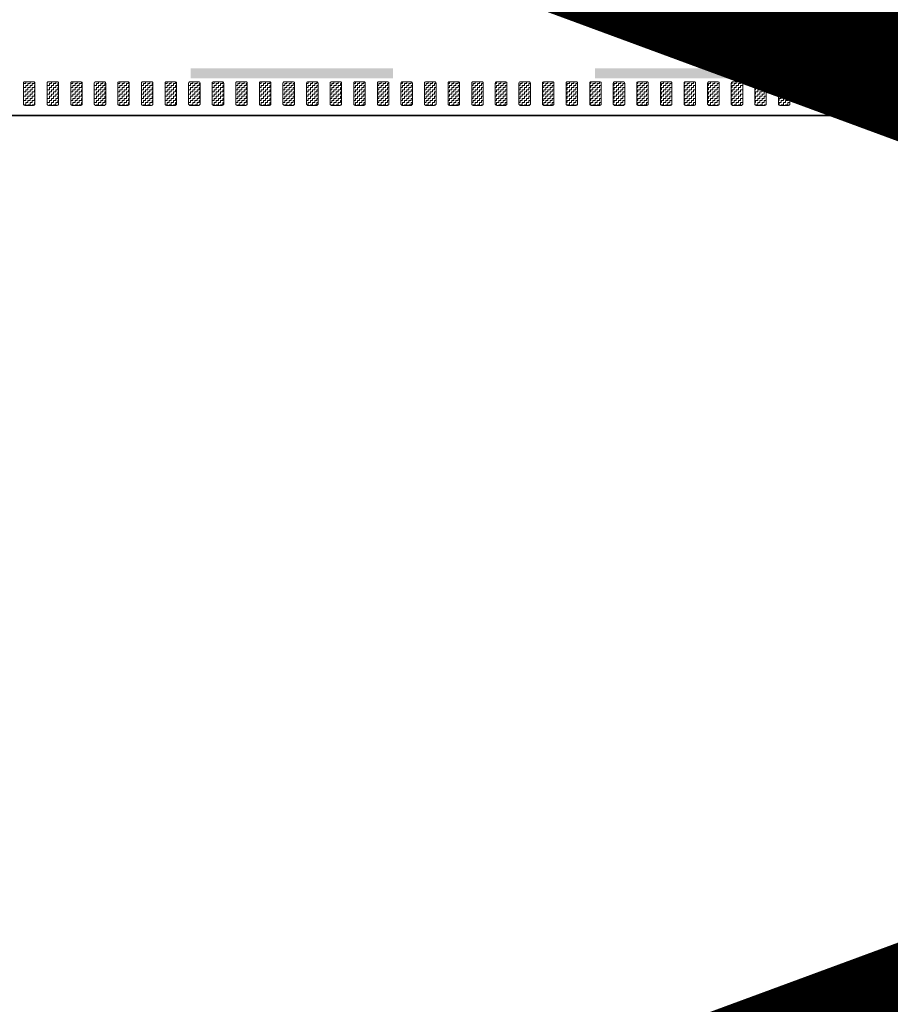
# Model space of a CAD drawing. Header units: metres. Extents: x -699 to 2316, y -1199 to 781.
# Tile 404 of 593: x 769 to 782, y -211 to -197. Entities that reach past the tile are written whole.
import ezdxf

# ---------------------------------------------------------------- set-up
doc = ezdxf.new("R2010")
doc.units = ezdxf.units.M
doc.linetypes.add('VW-3-3_STREEP', pattern=[6, 3, -3])
for name, color, linetype, lineweight in [('N-WA-VW-MARKERING_DYNAMISCH-G', 7, 'Continuous', 35), ('N-WE-VH-KANTVERHARDING-G', 210, 'Continuous', 35), ('N-WE-VW-MARKERING_LANGS_STREEP_33-G', 7, 'VW-3-3_STREEP', 13)]:
    doc.layers.add(name, color=color, linetype=linetype, lineweight=lineweight)
doc.layers.add('X-XX-AL-TEKENBLAD_VIEWPORT-G', color=7, linetype='Continuous', lineweight=18, plot=False)
pattern_1 = [(180, (0, 63.882073), (-0.03175, -0.03175), [0.03175, -0.03175]), (270, (-0.03175, 63.882073), (0.03175, -0.03175), [0.03175, -0.03175])]

msp = doc.modelspace()

# ---------------------------------------------------------------- hatches: boundary and pattern name
at = {"layer": 'N-WA-VW-MARKERING_DYNAMISCH-G', "lineweight": 9}
h = msp.add_hatch(dxfattribs=at)
h.set_pattern_fill('ZIGZAG', color=8, scale=0.01, angle=180, style=0)
h.set_pattern_definition(pattern_1)
edge = h.paths.add_edge_path()
edge.add_line((769.3517, -197.6506), (769.4817, -197.6506))
edge.add_arc((769.4817, -197.6706), 0.02, 0, 90, ccw=False)
edge.add_line((769.5017, -197.6706), (769.5017, -197.9806))
edge.add_arc((769.4817, -197.9806), 0.02, 270, 360, ccw=False)
edge.add_line((769.4817, -198.0006), (769.3517, -198.0006))
edge.add_arc((769.3517, -197.9806), 0.02, 180, 270, ccw=False)
edge.add_line((769.3317, -197.9806), (769.3317, -197.6706))
edge.add_arc((769.3517, -197.6706), 0.02, 90, 180, ccw=False)
h = msp.add_hatch(dxfattribs=at)
h.set_pattern_fill('ZIGZAG', color=8, scale=0.01, angle=180, style=0)
h.set_pattern_definition(pattern_1)
edge = h.paths.add_edge_path()
edge.add_line((769.7017, -197.6506), (769.8317, -197.6506))
edge.add_arc((769.8317, -197.6706), 0.02, 0, 90, ccw=False)
edge.add_line((769.8517, -197.6706), (769.8517, -197.9806))
edge.add_arc((769.8317, -197.9806), 0.02, 270, 360, ccw=False)
edge.add_line((769.8317, -198.0006), (769.7017, -198.0006))
edge.add_arc((769.7017, -197.9806), 0.02, 180, 270, ccw=False)
edge.add_line((769.6817, -197.9806), (769.6817, -197.6706))
edge.add_arc((769.7017, -197.6706), 0.02, 90, 180, ccw=False)
h = msp.add_hatch(dxfattribs=at)
h.set_pattern_fill('ZIGZAG', color=8, scale=0.01, angle=180, style=0)
h.set_pattern_definition(pattern_1)
edge = h.paths.add_edge_path()
edge.add_line((770.0517, -197.6506), (770.1817, -197.6506))
edge.add_arc((770.1817, -197.6706), 0.02, 0, 90, ccw=False)
edge.add_line((770.2017, -197.6706), (770.2017, -197.9806))
edge.add_arc((770.1817, -197.9806), 0.02, 270, 360, ccw=False)
edge.add_line((770.1817, -198.0006), (770.0517, -198.0006))
edge.add_arc((770.0517, -197.9806), 0.02, 180, 270, ccw=False)
edge.add_line((770.0317, -197.9806), (770.0317, -197.6706))
edge.add_arc((770.0517, -197.6706), 0.02, 90, 180, ccw=False)
h = msp.add_hatch(dxfattribs=at)
h.set_pattern_fill('ZIGZAG', color=8, scale=0.01, angle=180, style=0)
h.set_pattern_definition(pattern_1)
edge = h.paths.add_edge_path()
edge.add_line((770.4017, -197.6506), (770.5317, -197.6506))
edge.add_arc((770.5317, -197.6706), 0.02, 0, 90, ccw=False)
edge.add_line((770.5517, -197.6706), (770.5517, -197.9806))
edge.add_arc((770.5317, -197.9806), 0.02, 270, 360, ccw=False)
edge.add_line((770.5317, -198.0006), (770.4017, -198.0006))
edge.add_arc((770.4017, -197.9806), 0.02, 180, 270, ccw=False)
edge.add_line((770.3817, -197.9806), (770.3817, -197.6706))
edge.add_arc((770.4017, -197.6706), 0.02, 90, 180, ccw=False)
h = msp.add_hatch(dxfattribs=at)
h.set_pattern_fill('ZIGZAG', color=8, scale=0.01, angle=180, style=0)
h.set_pattern_definition(pattern_1)
edge = h.paths.add_edge_path()
edge.add_line((770.7517, -197.6506), (770.8817, -197.6506))
edge.add_arc((770.8817, -197.6706), 0.02, 0, 90, ccw=False)
edge.add_line((770.9017, -197.6706), (770.9017, -197.9806))
edge.add_arc((770.8817, -197.9806), 0.02, 270, 360, ccw=False)
edge.add_line((770.8817, -198.0006), (770.7517, -198.0006))
edge.add_arc((770.7517, -197.9806), 0.02, 180, 270, ccw=False)
edge.add_line((770.7317, -197.9806), (770.7317, -197.6706))
edge.add_arc((770.7517, -197.6706), 0.02, 90, 180, ccw=False)
h = msp.add_hatch(dxfattribs=at)
h.set_pattern_fill('ZIGZAG', color=8, scale=0.01, angle=180, style=0)
h.set_pattern_definition(pattern_1)
edge = h.paths.add_edge_path()
edge.add_line((771.1017, -197.6506), (771.2317, -197.6506))
edge.add_arc((771.2317, -197.6706), 0.02, 0, 90, ccw=False)
edge.add_line((771.2517, -197.6706), (771.2517, -197.9806))
edge.add_arc((771.2317, -197.9806), 0.02, 270, 360, ccw=False)
edge.add_line((771.2317, -198.0006), (771.1017, -198.0006))
edge.add_arc((771.1017, -197.9806), 0.02, 180, 270, ccw=False)
edge.add_line((771.0817, -197.9806), (771.0817, -197.6706))
edge.add_arc((771.1017, -197.6706), 0.02, 90, 180, ccw=False)
h = msp.add_hatch(dxfattribs=at)
h.set_pattern_fill('ZIGZAG', color=8, scale=0.01, angle=180, style=0)
h.set_pattern_definition(pattern_1)
edge = h.paths.add_edge_path()
edge.add_line((771.4517, -197.6506), (771.5817, -197.6506))
edge.add_arc((771.5817, -197.6706), 0.02, 0, 90, ccw=False)
edge.add_line((771.6017, -197.6706), (771.6017, -197.9806))
edge.add_arc((771.5817, -197.9806), 0.02, 270, 360, ccw=False)
edge.add_line((771.5817, -198.0006), (771.4517, -198.0006))
edge.add_arc((771.4517, -197.9806), 0.02, 180, 270, ccw=False)
edge.add_line((771.4317, -197.9806), (771.4317, -197.6706))
edge.add_arc((771.4517, -197.6706), 0.02, 90, 180, ccw=False)
h = msp.add_hatch(dxfattribs=at)
h.set_pattern_fill('ZIGZAG', color=8, scale=0.01, angle=180, style=0)
h.set_pattern_definition(pattern_1)
edge = h.paths.add_edge_path()
edge.add_line((771.8017, -197.6506), (771.9317, -197.6506))
edge.add_arc((771.9317, -197.6706), 0.02, 0, 90, ccw=False)
edge.add_line((771.9517, -197.6706), (771.9517, -197.9806))
edge.add_arc((771.9317, -197.9806), 0.02, 270, 360, ccw=False)
edge.add_line((771.9317, -198.0006), (771.8017, -198.0006))
edge.add_arc((771.8017, -197.9806), 0.02, 180, 270, ccw=False)
edge.add_line((771.7817, -197.9806), (771.7817, -197.6706))
edge.add_arc((771.8017, -197.6706), 0.02, 90, 180, ccw=False)
h = msp.add_hatch(dxfattribs=at)
h.set_pattern_fill('ZIGZAG', color=8, scale=0.01, angle=180, style=0)
h.set_pattern_definition(pattern_1)
edge = h.paths.add_edge_path()
edge.add_line((772.1517, -197.6506), (772.2817, -197.6506))
edge.add_arc((772.2817, -197.6706), 0.02, 0, 90, ccw=False)
edge.add_line((772.3017, -197.6706), (772.3017, -197.9806))
edge.add_arc((772.2817, -197.9806), 0.02, 270, 360, ccw=False)
edge.add_line((772.2817, -198.0006), (772.1517, -198.0006))
edge.add_arc((772.1517, -197.9806), 0.02, 180, 270, ccw=False)
edge.add_line((772.1317, -197.9806), (772.1317, -197.6706))
edge.add_arc((772.1517, -197.6706), 0.02, 90, 180, ccw=False)
h = msp.add_hatch(dxfattribs=at)
h.set_pattern_fill('ZIGZAG', color=8, scale=0.01, angle=180, style=0)
h.set_pattern_definition(pattern_1)
edge = h.paths.add_edge_path()
edge.add_line((772.5017, -197.6506), (772.6317, -197.6506))
edge.add_arc((772.6317, -197.6706), 0.02, 0, 90, ccw=False)
edge.add_line((772.6517, -197.6706), (772.6517, -197.9806))
edge.add_arc((772.6317, -197.9806), 0.02, 270, 360, ccw=False)
edge.add_line((772.6317, -198.0006), (772.5017, -198.0006))
edge.add_arc((772.5017, -197.9806), 0.02, 180, 270, ccw=False)
edge.add_line((772.4817, -197.9806), (772.4817, -197.6706))
edge.add_arc((772.5017, -197.6706), 0.02, 90, 180, ccw=False)
h = msp.add_hatch(dxfattribs=at)
h.set_pattern_fill('ZIGZAG', color=8, scale=0.01, angle=180, style=0)
h.set_pattern_definition(pattern_1)
edge = h.paths.add_edge_path()
edge.add_line((772.8517, -197.6506), (772.9817, -197.6506))
edge.add_arc((772.9817, -197.6706), 0.02, 0, 90, ccw=False)
edge.add_line((773.0017, -197.6706), (773.0017, -197.9806))
edge.add_arc((772.9817, -197.9806), 0.02, 270, 360, ccw=False)
edge.add_line((772.9817, -198.0006), (772.8517, -198.0006))
edge.add_arc((772.8517, -197.9806), 0.02, 180, 270, ccw=False)
edge.add_line((772.8317, -197.9806), (772.8317, -197.6706))
edge.add_arc((772.8517, -197.6706), 0.02, 90, 180, ccw=False)
h = msp.add_hatch(dxfattribs=at)
h.set_pattern_fill('ZIGZAG', color=8, scale=0.01, angle=180, style=0)
h.set_pattern_definition(pattern_1)
edge = h.paths.add_edge_path()
edge.add_line((773.2017, -197.6506), (773.3317, -197.6506))
edge.add_arc((773.3317, -197.6706), 0.02, 0, 90, ccw=False)
edge.add_line((773.3517, -197.6706), (773.3517, -197.9806))
edge.add_arc((773.3317, -197.9806), 0.02, 270, 360, ccw=False)
edge.add_line((773.3317, -198.0006), (773.2017, -198.0006))
edge.add_arc((773.2017, -197.9806), 0.02, 180, 270, ccw=False)
edge.add_line((773.1817, -197.9806), (773.1817, -197.6706))
edge.add_arc((773.2017, -197.6706), 0.02, 90, 180, ccw=False)
h = msp.add_hatch(dxfattribs=at)
h.set_pattern_fill('ZIGZAG', color=8, scale=0.01, angle=180, style=0)
h.set_pattern_definition(pattern_1)
edge = h.paths.add_edge_path()
edge.add_line((773.5517, -197.6506), (773.6817, -197.6506))
edge.add_arc((773.6817, -197.6706), 0.02, 0, 90, ccw=False)
edge.add_line((773.7017, -197.6706), (773.7017, -197.9806))
edge.add_arc((773.6817, -197.9806), 0.02, 270, 360, ccw=False)
edge.add_line((773.6817, -198.0006), (773.5517, -198.0006))
edge.add_arc((773.5517, -197.9806), 0.02, 180, 270, ccw=False)
edge.add_line((773.5317, -197.9806), (773.5317, -197.6706))
edge.add_arc((773.5517, -197.6706), 0.02, 90, 180, ccw=False)
h = msp.add_hatch(dxfattribs=at)
h.set_pattern_fill('ZIGZAG', color=8, scale=0.01, angle=180, style=0)
h.set_pattern_definition(pattern_1)
edge = h.paths.add_edge_path()
edge.add_line((773.9017, -197.6506), (774.0317, -197.6506))
edge.add_arc((774.0317, -197.6706), 0.02, 0, 90, ccw=False)
edge.add_line((774.0517, -197.6706), (774.0517, -197.9806))
edge.add_arc((774.0317, -197.9806), 0.02, 270, 360, ccw=False)
edge.add_line((774.0317, -198.0006), (773.9017, -198.0006))
edge.add_arc((773.9017, -197.9806), 0.02, 180, 270, ccw=False)
edge.add_line((773.8817, -197.9806), (773.8817, -197.6706))
edge.add_arc((773.9017, -197.6706), 0.02, 90, 180, ccw=False)
h = msp.add_hatch(dxfattribs=at)
h.set_pattern_fill('ZIGZAG', color=8, scale=0.01, angle=180, style=0)
h.set_pattern_definition(pattern_1)
edge = h.paths.add_edge_path()
edge.add_line((774.2517, -197.6506), (774.3817, -197.6506))
edge.add_arc((774.3817, -197.6706), 0.02, 0, 90, ccw=False)
edge.add_line((774.4017, -197.6706), (774.4017, -197.9806))
edge.add_arc((774.3817, -197.9806), 0.02, 270, 360, ccw=False)
edge.add_line((774.3817, -198.0006), (774.2517, -198.0006))
edge.add_arc((774.2517, -197.9806), 0.02, 180, 270, ccw=False)
edge.add_line((774.2317, -197.9806), (774.2317, -197.6706))
edge.add_arc((774.2517, -197.6706), 0.02, 90, 180, ccw=False)
h = msp.add_hatch(dxfattribs=at)
h.set_pattern_fill('ZIGZAG', color=8, scale=0.01, angle=180, style=0)
h.set_pattern_definition(pattern_1)
edge = h.paths.add_edge_path()
edge.add_line((774.6017, -197.6506), (774.7317, -197.6506))
edge.add_arc((774.7317, -197.6706), 0.02, 0, 90, ccw=False)
edge.add_line((774.7517, -197.6706), (774.7517, -197.9806))
edge.add_arc((774.7317, -197.9806), 0.02, 270, 360, ccw=False)
edge.add_line((774.7317, -198.0006), (774.6017, -198.0006))
edge.add_arc((774.6017, -197.9806), 0.02, 180, 270, ccw=False)
edge.add_line((774.5817, -197.9806), (774.5817, -197.6706))
edge.add_arc((774.6017, -197.6706), 0.02, 90, 180, ccw=False)
h = msp.add_hatch(dxfattribs=at)
h.set_pattern_fill('ZIGZAG', color=8, scale=0.01, angle=180, style=0)
h.set_pattern_definition(pattern_1)
edge = h.paths.add_edge_path()
edge.add_line((774.9517, -197.6506), (775.0817, -197.6506))
edge.add_arc((775.0817, -197.6706), 0.02, 0, 90, ccw=False)
edge.add_line((775.1017, -197.6706), (775.1017, -197.9806))
edge.add_arc((775.0817, -197.9806), 0.02, 270, 360, ccw=False)
edge.add_line((775.0817, -198.0006), (774.9517, -198.0006))
edge.add_arc((774.9517, -197.9806), 0.02, 180, 270, ccw=False)
edge.add_line((774.9317, -197.9806), (774.9317, -197.6706))
edge.add_arc((774.9517, -197.6706), 0.02, 90, 180, ccw=False)
h = msp.add_hatch(dxfattribs=at)
h.set_pattern_fill('ZIGZAG', color=8, scale=0.01, angle=180, style=0)
h.set_pattern_definition(pattern_1)
edge = h.paths.add_edge_path()
edge.add_line((775.3017, -197.6506), (775.4317, -197.6506))
edge.add_arc((775.4317, -197.6706), 0.02, 0, 90, ccw=False)
edge.add_line((775.4517, -197.6706), (775.4517, -197.9806))
edge.add_arc((775.4317, -197.9806), 0.02, 270, 360, ccw=False)
edge.add_line((775.4317, -198.0006), (775.3017, -198.0006))
edge.add_arc((775.3017, -197.9806), 0.02, 180, 270, ccw=False)
edge.add_line((775.2817, -197.9806), (775.2817, -197.6706))
edge.add_arc((775.3017, -197.6706), 0.02, 90, 180, ccw=False)
h = msp.add_hatch(dxfattribs=at)
h.set_pattern_fill('ZIGZAG', color=8, scale=0.01, angle=180, style=0)
h.set_pattern_definition(pattern_1)
edge = h.paths.add_edge_path()
edge.add_line((775.6517, -197.6506), (775.7817, -197.6506))
edge.add_arc((775.7817, -197.6706), 0.02, 0, 90, ccw=False)
edge.add_line((775.8017, -197.6706), (775.8017, -197.9806))
edge.add_arc((775.7817, -197.9806), 0.02, 270, 360, ccw=False)
edge.add_line((775.7817, -198.0006), (775.6517, -198.0006))
edge.add_arc((775.6517, -197.9806), 0.02, 180, 270, ccw=False)
edge.add_line((775.6317, -197.9806), (775.6317, -197.6706))
edge.add_arc((775.6517, -197.6706), 0.02, 90, 180, ccw=False)
h = msp.add_hatch(dxfattribs=at)
h.set_pattern_fill('ZIGZAG', color=8, scale=0.01, angle=180, style=0)
h.set_pattern_definition(pattern_1)
edge = h.paths.add_edge_path()
edge.add_line((776.0017, -197.6506), (776.1317, -197.6506))
edge.add_arc((776.1317, -197.6706), 0.02, 0, 90, ccw=False)
edge.add_line((776.1517, -197.6706), (776.1517, -197.9806))
edge.add_arc((776.1317, -197.9806), 0.02, 270, 360, ccw=False)
edge.add_line((776.1317, -198.0006), (776.0017, -198.0006))
edge.add_arc((776.0017, -197.9806), 0.02, 180, 270, ccw=False)
edge.add_line((775.9817, -197.9806), (775.9817, -197.6706))
edge.add_arc((776.0017, -197.6706), 0.02, 90, 180, ccw=False)
h = msp.add_hatch(dxfattribs=at)
h.set_pattern_fill('ZIGZAG', color=8, scale=0.01, angle=180, style=0)
h.set_pattern_definition(pattern_1)
edge = h.paths.add_edge_path()
edge.add_line((776.3517, -197.6506), (776.4817, -197.6506))
edge.add_arc((776.4817, -197.6706), 0.02, 0, 90, ccw=False)
edge.add_line((776.5017, -197.6706), (776.5017, -197.9806))
edge.add_arc((776.4817, -197.9806), 0.02, 270, 360, ccw=False)
edge.add_line((776.4817, -198.0006), (776.3517, -198.0006))
edge.add_arc((776.3517, -197.9806), 0.02, 180, 270, ccw=False)
edge.add_line((776.3317, -197.9806), (776.3317, -197.6706))
edge.add_arc((776.3517, -197.6706), 0.02, 90, 180, ccw=False)
h = msp.add_hatch(dxfattribs=at)
h.set_pattern_fill('ZIGZAG', color=8, scale=0.01, angle=180, style=0)
h.set_pattern_definition(pattern_1)
edge = h.paths.add_edge_path()
edge.add_line((776.7017, -197.6506), (776.8317, -197.6506))
edge.add_arc((776.8317, -197.6706), 0.02, 0, 90, ccw=False)
edge.add_line((776.8517, -197.6706), (776.8517, -197.9806))
edge.add_arc((776.8317, -197.9806), 0.02, 270, 360, ccw=False)
edge.add_line((776.8317, -198.0006), (776.7017, -198.0006))
edge.add_arc((776.7017, -197.9806), 0.02, 180, 270, ccw=False)
edge.add_line((776.6817, -197.9806), (776.6817, -197.6706))
edge.add_arc((776.7017, -197.6706), 0.02, 90, 180, ccw=False)
h = msp.add_hatch(dxfattribs=at)
h.set_pattern_fill('ZIGZAG', color=8, scale=0.01, angle=180, style=0)
h.set_pattern_definition(pattern_1)
edge = h.paths.add_edge_path()
edge.add_line((777.0517, -197.6506), (777.1817, -197.6506))
edge.add_arc((777.1817, -197.6706), 0.02, 0, 90, ccw=False)
edge.add_line((777.2017, -197.6706), (777.2017, -197.9806))
edge.add_arc((777.1817, -197.9806), 0.02, 270, 360, ccw=False)
edge.add_line((777.1817, -198.0006), (777.0517, -198.0006))
edge.add_arc((777.0517, -197.9806), 0.02, 180, 270, ccw=False)
edge.add_line((777.0317, -197.9806), (777.0317, -197.6706))
edge.add_arc((777.0517, -197.6706), 0.02, 90, 180, ccw=False)
h = msp.add_hatch(dxfattribs=at)
h.set_pattern_fill('ZIGZAG', color=8, scale=0.01, angle=180, style=0)
h.set_pattern_definition(pattern_1)
edge = h.paths.add_edge_path()
edge.add_line((777.4017, -197.6506), (777.5317, -197.6506))
edge.add_arc((777.5317, -197.6706), 0.02, 0, 90, ccw=False)
edge.add_line((777.5517, -197.6706), (777.5517, -197.9806))
edge.add_arc((777.5317, -197.9806), 0.02, 270, 360, ccw=False)
edge.add_line((777.5317, -198.0006), (777.4017, -198.0006))
edge.add_arc((777.4017, -197.9806), 0.02, 180, 270, ccw=False)
edge.add_line((777.3817, -197.9806), (777.3817, -197.6706))
edge.add_arc((777.4017, -197.6706), 0.02, 90, 180, ccw=False)
h = msp.add_hatch(dxfattribs=at)
h.set_pattern_fill('ZIGZAG', color=8, scale=0.01, angle=180, style=0)
h.set_pattern_definition(pattern_1)
edge = h.paths.add_edge_path()
edge.add_line((777.7517, -197.6506), (777.8817, -197.6506))
edge.add_arc((777.8817, -197.6706), 0.02, 0, 90, ccw=False)
edge.add_line((777.9017, -197.6706), (777.9017, -197.9806))
edge.add_arc((777.8817, -197.9806), 0.02, 270, 360, ccw=False)
edge.add_line((777.8817, -198.0006), (777.7517, -198.0006))
edge.add_arc((777.7517, -197.9806), 0.02, 180, 270, ccw=False)
edge.add_line((777.7317, -197.9806), (777.7317, -197.6706))
edge.add_arc((777.7517, -197.6706), 0.02, 90, 180, ccw=False)
h = msp.add_hatch(dxfattribs=at)
h.set_pattern_fill('ZIGZAG', color=8, scale=0.01, angle=180, style=0)
h.set_pattern_definition(pattern_1)
edge = h.paths.add_edge_path()
edge.add_line((778.1017, -197.6506), (778.2317, -197.6506))
edge.add_arc((778.2317, -197.6706), 0.02, 0, 90, ccw=False)
edge.add_line((778.2517, -197.6706), (778.2517, -197.9806))
edge.add_arc((778.2317, -197.9806), 0.02, 270, 360, ccw=False)
edge.add_line((778.2317, -198.0006), (778.1017, -198.0006))
edge.add_arc((778.1017, -197.9806), 0.02, 180, 270, ccw=False)
edge.add_line((778.0817, -197.9806), (778.0817, -197.6706))
edge.add_arc((778.1017, -197.6706), 0.02, 90, 180, ccw=False)
h = msp.add_hatch(dxfattribs=at)
h.set_pattern_fill('ZIGZAG', color=8, scale=0.01, angle=180, style=0)
h.set_pattern_definition(pattern_1)
edge = h.paths.add_edge_path()
edge.add_line((778.4517, -197.6506), (778.5817, -197.6506))
edge.add_arc((778.5817, -197.6706), 0.02, 0, 90, ccw=False)
edge.add_line((778.6017, -197.6706), (778.6017, -197.9806))
edge.add_arc((778.5817, -197.9806), 0.02, 270, 360, ccw=False)
edge.add_line((778.5817, -198.0006), (778.4517, -198.0006))
edge.add_arc((778.4517, -197.9806), 0.02, 180, 270, ccw=False)
edge.add_line((778.4317, -197.9806), (778.4317, -197.6706))
edge.add_arc((778.4517, -197.6706), 0.02, 90, 180, ccw=False)
h = msp.add_hatch(dxfattribs=at)
h.set_pattern_fill('ZIGZAG', color=8, scale=0.01, angle=180, style=0)
h.set_pattern_definition(pattern_1)
edge = h.paths.add_edge_path()
edge.add_line((778.8017, -197.6506), (778.9317, -197.6506))
edge.add_arc((778.9317, -197.6706), 0.02, 0, 90, ccw=False)
edge.add_line((778.9517, -197.6706), (778.9517, -197.9806))
edge.add_arc((778.9317, -197.9806), 0.02, 270, 360, ccw=False)
edge.add_line((778.9317, -198.0006), (778.8017, -198.0006))
edge.add_arc((778.8017, -197.9806), 0.02, 180, 270, ccw=False)
edge.add_line((778.7817, -197.9806), (778.7817, -197.6706))
edge.add_arc((778.8017, -197.6706), 0.02, 90, 180, ccw=False)
h = msp.add_hatch(dxfattribs=at)
h.set_pattern_fill('ZIGZAG', color=8, scale=0.01, angle=180, style=0)
h.set_pattern_definition(pattern_1)
edge = h.paths.add_edge_path()
edge.add_line((779.1517, -197.6506), (779.2817, -197.6506))
edge.add_arc((779.2817, -197.6706), 0.02, 0, 90, ccw=False)
edge.add_line((779.3017, -197.6706), (779.3017, -197.9806))
edge.add_arc((779.2817, -197.9806), 0.02, 270, 360, ccw=False)
edge.add_line((779.2817, -198.0006), (779.1517, -198.0006))
edge.add_arc((779.1517, -197.9806), 0.02, 180, 270, ccw=False)
edge.add_line((779.1317, -197.9806), (779.1317, -197.6706))
edge.add_arc((779.1517, -197.6706), 0.02, 90, 180, ccw=False)
h = msp.add_hatch(dxfattribs=at)
h.set_pattern_fill('ZIGZAG', color=8, scale=0.01, angle=180, style=0)
h.set_pattern_definition(pattern_1)
edge = h.paths.add_edge_path()
edge.add_line((779.5017, -197.6506), (779.6317, -197.6506))
edge.add_arc((779.6317, -197.6706), 0.02, 0, 90, ccw=False)
edge.add_line((779.6517, -197.6706), (779.6517, -197.9806))
edge.add_arc((779.6317, -197.9806), 0.02, 270, 360, ccw=False)
edge.add_line((779.6317, -198.0006), (779.5017, -198.0006))
edge.add_arc((779.5017, -197.9806), 0.02, 180, 270, ccw=False)
edge.add_line((779.4817, -197.9806), (779.4817, -197.6706))
edge.add_arc((779.5017, -197.6706), 0.02, 90, 180, ccw=False)
h = msp.add_hatch(dxfattribs=at)
h.set_pattern_fill('ZIGZAG', color=8, scale=0.01, angle=180, style=0)
h.set_pattern_definition(pattern_1)
edge = h.paths.add_edge_path()
edge.add_line((779.8517, -197.6506), (779.9817, -197.6506))
edge.add_arc((779.9817, -197.6706), 0.02, 0, 90, ccw=False)
edge.add_line((780.0017, -197.6706), (780.0017, -197.9806))
edge.add_arc((779.9817, -197.9806), 0.02, 270, 360, ccw=False)
edge.add_line((779.9817, -198.0006), (779.8517, -198.0006))
edge.add_arc((779.8517, -197.9806), 0.02, 180, 270, ccw=False)
edge.add_line((779.8317, -197.9806), (779.8317, -197.6706))
edge.add_arc((779.8517, -197.6706), 0.02, 90, 180, ccw=False)
h = msp.add_hatch(dxfattribs=at)
h.set_pattern_fill('ZIGZAG', color=8, scale=0.01, angle=180, style=0)
h.set_pattern_definition(pattern_1)
edge = h.paths.add_edge_path()
edge.add_line((780.2017, -197.6506), (780.3317, -197.6506))
edge.add_arc((780.3317, -197.6706), 0.02, 0, 90, ccw=False)
edge.add_line((780.3517, -197.6706), (780.3517, -197.9806))
edge.add_arc((780.3317, -197.9806), 0.02, 270, 360, ccw=False)
edge.add_line((780.3317, -198.0006), (780.2017, -198.0006))
edge.add_arc((780.2017, -197.9806), 0.02, 180, 270, ccw=False)
edge.add_line((780.1817, -197.9806), (780.1817, -197.6706))
edge.add_arc((780.2017, -197.6706), 0.02, 90, 180, ccw=False)
h = msp.add_hatch(dxfattribs=at)
h.set_pattern_fill('ZIGZAG', color=8, scale=0.01, angle=180, style=0)
h.set_pattern_definition(pattern_1)
edge = h.paths.add_edge_path()
edge.add_line((780.5517, -197.6506), (780.6817, -197.6506))
edge.add_arc((780.6817, -197.6706), 0.02, 0, 90, ccw=False)
edge.add_line((780.7017, -197.6706), (780.7017, -197.9806))
edge.add_arc((780.6817, -197.9806), 0.02, 270, 360, ccw=False)
edge.add_line((780.6817, -198.0006), (780.5517, -198.0006))
edge.add_arc((780.5517, -197.9806), 0.02, 180, 270, ccw=False)
edge.add_line((780.5317, -197.9806), (780.5317, -197.6706))
edge.add_arc((780.5517, -197.6706), 0.02, 90, 180, ccw=False)
h = msp.add_hatch(dxfattribs=at)
h.set_pattern_fill('ZIGZAG', color=8, scale=0.01, angle=180, style=0)
h.set_pattern_definition(pattern_1)
edge = h.paths.add_edge_path()
edge.add_line((780.9017, -197.6506), (781.0317, -197.6506))
edge.add_arc((781.0317, -197.6706), 0.02, 0, 90, ccw=False)
edge.add_line((781.0517, -197.6706), (781.0517, -197.9806))
edge.add_arc((781.0317, -197.9806), 0.02, 270, 360, ccw=False)
edge.add_line((781.0317, -198.0006), (780.9017, -198.0006))
edge.add_arc((780.9017, -197.9806), 0.02, 180, 270, ccw=False)
edge.add_line((780.8817, -197.9806), (780.8817, -197.6706))
edge.add_arc((780.9017, -197.6706), 0.02, 90, 180, ccw=False)
h = msp.add_hatch(dxfattribs=at)
h.set_pattern_fill('ZIGZAG', color=8, scale=0.01, angle=180, style=0)
h.set_pattern_definition(pattern_1)
edge = h.paths.add_edge_path()
edge.add_line((781.2517, -197.6506), (781.3817, -197.6506))
edge.add_arc((781.3817, -197.6706), 0.02, 0, 90, ccw=False)
edge.add_line((781.4017, -197.6706), (781.4017, -197.9806))
edge.add_arc((781.3817, -197.9806), 0.02, 270, 360, ccw=False)
edge.add_line((781.3817, -198.0006), (781.2517, -198.0006))
edge.add_arc((781.2517, -197.9806), 0.02, 180, 270, ccw=False)
edge.add_line((781.2317, -197.9806), (781.2317, -197.6706))
edge.add_arc((781.2517, -197.6706), 0.02, 90, 180, ccw=False)
h = msp.add_hatch(dxfattribs=at)
h.set_pattern_fill('ZIGZAG', color=8, scale=0.01, angle=180, style=0)
h.set_pattern_definition(pattern_1)
edge = h.paths.add_edge_path()
edge.add_line((781.6017, -197.6506), (781.7317, -197.6506))
edge.add_arc((781.7317, -197.6706), 0.02, 0, 90, ccw=False)
edge.add_line((781.7517, -197.6706), (781.7517, -197.9806))
edge.add_arc((781.7317, -197.9806), 0.02, 270, 360, ccw=False)
edge.add_line((781.7317, -198.0006), (781.6017, -198.0006))
edge.add_arc((781.6017, -197.9806), 0.02, 180, 270, ccw=False)
edge.add_line((781.5817, -197.9806), (781.5817, -197.6706))
edge.add_arc((781.6017, -197.6706), 0.02, 90, 180, ccw=False)
h = msp.add_hatch(dxfattribs=at)
h.set_pattern_fill('ZIGZAG', color=8, scale=0.01, angle=180, style=0)
h.set_pattern_definition(pattern_1)
edge = h.paths.add_edge_path()
edge.add_line((781.9517, -197.6506), (782.0817, -197.6506))
edge.add_arc((782.0817, -197.6706), 0.02, 0, 90, ccw=False)
edge.add_line((782.1017, -197.6706), (782.1017, -197.9806))
edge.add_arc((782.0817, -197.9806), 0.02, 270, 360, ccw=False)
edge.add_line((782.0817, -198.0006), (781.9517, -198.0006))
edge.add_arc((781.9517, -197.9806), 0.02, 180, 270, ccw=False)
edge.add_line((781.9317, -197.9806), (781.9317, -197.6706))
edge.add_arc((781.9517, -197.6706), 0.02, 90, 180, ccw=False)

# ---------------------------------------------------------------- linework, layer by layer
at = {"layer": 'N-WA-VW-MARKERING_DYNAMISCH-G', "color": 8, "lineweight": 9}
for points in [[(769.3517, -197.6506), (769.4817, -197.6506, -0.4142136), (769.5017, -197.6706), (769.5017, -197.9806, -0.4142136), (769.4817, -198.0006), (769.3517, -198.0006, -0.4142136), (769.3317, -197.9806), (769.3317, -197.6706, -0.4142136)], [(769.7017, -197.6506), (769.8317, -197.6506, -0.4142136), (769.8517, -197.6706), (769.8517, -197.9806, -0.4142136), (769.8317, -198.0006), (769.7017, -198.0006, -0.4142136), (769.6817, -197.9806), (769.6817, -197.6706, -0.4142136)], [(770.0517, -197.6506), (770.1817, -197.6506, -0.4142136), (770.2017, -197.6706), (770.2017, -197.9806, -0.4142136), (770.1817, -198.0006), (770.0517, -198.0006, -0.4142136), (770.0317, -197.9806), (770.0317, -197.6706, -0.4142136)], [(770.4017, -197.6506), (770.5317, -197.6506, -0.4142136), (770.5517, -197.6706), (770.5517, -197.9806, -0.4142136), (770.5317, -198.0006), (770.4017, -198.0006, -0.4142136), (770.3817, -197.9806), (770.3817, -197.6706, -0.4142136)], [(770.7517, -197.6506), (770.8817, -197.6506, -0.4142136), (770.9017, -197.6706), (770.9017, -197.9806, -0.4142136), (770.8817, -198.0006), (770.7517, -198.0006, -0.4142136), (770.7317, -197.9806), (770.7317, -197.6706, -0.4142136)], [(771.1017, -197.6506), (771.2317, -197.6506, -0.4142136), (771.2517, -197.6706), (771.2517, -197.9806, -0.4142136), (771.2317, -198.0006), (771.1017, -198.0006, -0.4142136), (771.0817, -197.9806), (771.0817, -197.6706, -0.4142136)], [(771.4517, -197.6506), (771.5817, -197.6506, -0.4142136), (771.6017, -197.6706), (771.6017, -197.9806, -0.4142136), (771.5817, -198.0006), (771.4517, -198.0006, -0.4142136), (771.4317, -197.9806), (771.4317, -197.6706, -0.4142136)], [(771.8017, -197.6506), (771.9317, -197.6506, -0.4142136), (771.9517, -197.6706), (771.9517, -197.9806, -0.4142136), (771.9317, -198.0006), (771.8017, -198.0006, -0.4142136), (771.7817, -197.9806), (771.7817, -197.6706, -0.4142136)], [(772.1517, -197.6506), (772.2817, -197.6506, -0.4142136), (772.3017, -197.6706), (772.3017, -197.9806, -0.4142136), (772.2817, -198.0006), (772.1517, -198.0006, -0.4142136), (772.1317, -197.9806), (772.1317, -197.6706, -0.4142136)], [(772.5017, -197.6506), (772.6317, -197.6506, -0.4142136), (772.6517, -197.6706), (772.6517, -197.9806, -0.4142136), (772.6317, -198.0006), (772.5017, -198.0006, -0.4142136), (772.4817, -197.9806), (772.4817, -197.6706, -0.4142136)], [(772.8517, -197.6506), (772.9817, -197.6506, -0.4142136), (773.0017, -197.6706), (773.0017, -197.9806, -0.4142136), (772.9817, -198.0006), (772.8517, -198.0006, -0.4142136), (772.8317, -197.9806), (772.8317, -197.6706, -0.4142136)], [(773.2017, -197.6506), (773.3317, -197.6506, -0.4142136), (773.3517, -197.6706), (773.3517, -197.9806, -0.4142136), (773.3317, -198.0006), (773.2017, -198.0006, -0.4142136), (773.1817, -197.9806), (773.1817, -197.6706, -0.4142136)], [(773.5517, -197.6506), (773.6817, -197.6506, -0.4142136), (773.7017, -197.6706), (773.7017, -197.9806, -0.4142136), (773.6817, -198.0006), (773.5517, -198.0006, -0.4142136), (773.5317, -197.9806), (773.5317, -197.6706, -0.4142136)], [(773.9017, -197.6506), (774.0317, -197.6506, -0.4142136), (774.0517, -197.6706), (774.0517, -197.9806, -0.4142136), (774.0317, -198.0006), (773.9017, -198.0006, -0.4142136), (773.8817, -197.9806), (773.8817, -197.6706, -0.4142136)], [(774.2517, -197.6506), (774.3817, -197.6506, -0.4142136), (774.4017, -197.6706), (774.4017, -197.9806, -0.4142136), (774.3817, -198.0006), (774.2517, -198.0006, -0.4142136), (774.2317, -197.9806), (774.2317, -197.6706, -0.4142136)], [(774.6017, -197.6506), (774.7317, -197.6506, -0.4142136), (774.7517, -197.6706), (774.7517, -197.9806, -0.4142136), (774.7317, -198.0006), (774.6017, -198.0006, -0.4142136), (774.5817, -197.9806), (774.5817, -197.6706, -0.4142136)], [(774.9517, -197.6506), (775.0817, -197.6506, -0.4142136), (775.1017, -197.6706), (775.1017, -197.9806, -0.4142136), (775.0817, -198.0006), (774.9517, -198.0006, -0.4142136), (774.9317, -197.9806), (774.9317, -197.6706, -0.4142136)], [(775.3017, -197.6506), (775.4317, -197.6506, -0.4142136), (775.4517, -197.6706), (775.4517, -197.9806, -0.4142136), (775.4317, -198.0006), (775.3017, -198.0006, -0.4142136), (775.2817, -197.9806), (775.2817, -197.6706, -0.4142136)], [(775.6517, -197.6506), (775.7817, -197.6506, -0.4142136), (775.8017, -197.6706), (775.8017, -197.9806, -0.4142136), (775.7817, -198.0006), (775.6517, -198.0006, -0.4142136), (775.6317, -197.9806), (775.6317, -197.6706, -0.4142136)], [(776.0017, -197.6506), (776.1317, -197.6506, -0.4142136), (776.1517, -197.6706), (776.1517, -197.9806, -0.4142136), (776.1317, -198.0006), (776.0017, -198.0006, -0.4142136), (775.9817, -197.9806), (775.9817, -197.6706, -0.4142136)], [(776.3517, -197.6506), (776.4817, -197.6506, -0.4142136), (776.5017, -197.6706), (776.5017, -197.9806, -0.4142136), (776.4817, -198.0006), (776.3517, -198.0006, -0.4142136), (776.3317, -197.9806), (776.3317, -197.6706, -0.4142136)], [(776.7017, -197.6506), (776.8317, -197.6506, -0.4142136), (776.8517, -197.6706), (776.8517, -197.9806, -0.4142136), (776.8317, -198.0006), (776.7017, -198.0006, -0.4142136), (776.6817, -197.9806), (776.6817, -197.6706, -0.4142136)], [(777.0517, -197.6506), (777.1817, -197.6506, -0.4142136), (777.2017, -197.6706), (777.2017, -197.9806, -0.4142136), (777.1817, -198.0006), (777.0517, -198.0006, -0.4142136), (777.0317, -197.9806), (777.0317, -197.6706, -0.4142136)], [(777.4017, -197.6506), (777.5317, -197.6506, -0.4142136), (777.5517, -197.6706), (777.5517, -197.9806, -0.4142136), (777.5317, -198.0006), (777.4017, -198.0006, -0.4142136), (777.3817, -197.9806), (777.3817, -197.6706, -0.4142136)], [(777.7517, -197.6506), (777.8817, -197.6506, -0.4142136), (777.9017, -197.6706), (777.9017, -197.9806, -0.4142136), (777.8817, -198.0006), (777.7517, -198.0006, -0.4142136), (777.7317, -197.9806), (777.7317, -197.6706, -0.4142136)], [(778.1017, -197.6506), (778.2317, -197.6506, -0.4142136), (778.2517, -197.6706), (778.2517, -197.9806, -0.4142136), (778.2317, -198.0006), (778.1017, -198.0006, -0.4142136), (778.0817, -197.9806), (778.0817, -197.6706, -0.4142136)], [(778.4517, -197.6506), (778.5817, -197.6506, -0.4142136), (778.6017, -197.6706), (778.6017, -197.9806, -0.4142136), (778.5817, -198.0006), (778.4517, -198.0006, -0.4142136), (778.4317, -197.9806), (778.4317, -197.6706, -0.4142136)], [(778.8017, -197.6506), (778.9317, -197.6506, -0.4142136), (778.9517, -197.6706), (778.9517, -197.9806, -0.4142136), (778.9317, -198.0006), (778.8017, -198.0006, -0.4142136), (778.7817, -197.9806), (778.7817, -197.6706, -0.4142136)], [(779.1517, -197.6506), (779.2817, -197.6506, -0.4142136), (779.3017, -197.6706), (779.3017, -197.9806, -0.4142136), (779.2817, -198.0006), (779.1517, -198.0006, -0.4142136), (779.1317, -197.9806), (779.1317, -197.6706, -0.4142136)], [(779.5017, -197.6506), (779.6317, -197.6506, -0.4142136), (779.6517, -197.6706), (779.6517, -197.9806, -0.4142136), (779.6317, -198.0006), (779.5017, -198.0006, -0.4142136), (779.4817, -197.9806), (779.4817, -197.6706, -0.4142136)], [(779.8517, -197.6506), (779.9817, -197.6506, -0.4142136), (780.0017, -197.6706), (780.0017, -197.9806, -0.4142136), (779.9817, -198.0006), (779.8517, -198.0006, -0.4142136), (779.8317, -197.9806), (779.8317, -197.6706, -0.4142136)], [(780.2017, -197.6506), (780.3317, -197.6506, -0.4142136), (780.3517, -197.6706), (780.3517, -197.9806, -0.4142136), (780.3317, -198.0006), (780.2017, -198.0006, -0.4142136), (780.1817, -197.9806), (780.1817, -197.6706, -0.4142136)], [(780.5517, -197.6506), (780.6817, -197.6506, -0.4142136), (780.7017, -197.6706), (780.7017, -197.9806, -0.4142136), (780.6817, -198.0006), (780.5517, -198.0006, -0.4142136), (780.5317, -197.9806), (780.5317, -197.6706, -0.4142136)], [(780.9017, -197.6506), (781.0317, -197.6506, -0.4142136), (781.0517, -197.6706), (781.0517, -197.9806, -0.4142136), (781.0317, -198.0006), (780.9017, -198.0006, -0.4142136), (780.8817, -197.9806), (780.8817, -197.6706, -0.4142136)], [(781.2517, -197.6506), (781.3817, -197.6506, -0.4142136), (781.4017, -197.6706), (781.4017, -197.9806, -0.4142136), (781.3817, -198.0006), (781.2517, -198.0006, -0.4142136), (781.2317, -197.9806), (781.2317, -197.6706, -0.4142136)], [(781.6017, -197.6506), (781.7317, -197.6506, -0.4142136), (781.7517, -197.6706), (781.7517, -197.9806, -0.4142136), (781.7317, -198.0006), (781.6017, -198.0006, -0.4142136), (781.5817, -197.9806), (781.5817, -197.6706, -0.4142136)], [(781.9517, -197.6506), (782.0817, -197.6506, -0.4142136), (782.1017, -197.6706), (782.1017, -197.9806, -0.4142136), (782.0817, -198.0006), (781.9517, -198.0006, -0.4142136), (781.9317, -197.9806), (781.9317, -197.6706, -0.4142136)]]:
    msp.add_lwpolyline(points, format="xyb", close=True, dxfattribs=at)
at = {"layer": 'N-WE-VH-KANTVERHARDING-G'}
msp.add_line((758.069, -198.1506), (853.2321, -198.1506), dxfattribs=at)
at = {"layer": 'N-WE-VW-MARKERING_LANGS_STREEP_33-G', "color": 253, "linetype": 'Continuous'}
for points in [[(771.8116, -197.6006), (774.8116, -197.6006), (771.8116, -197.4506), (774.8116, -197.4506)], [(777.8116, -197.6006), (780.8116, -197.6006), (777.8116, -197.4506), (780.8116, -197.4506)]]:
    msp.add_solid(points, dxfattribs=at)
at = {"layer": 'X-XX-AL-TEKENBLAD_VIEWPORT-G', "color": 3, "const_width": 5}
for points in [[(758.069, -222.0135), (853.2321, -186.9347)], [(853.2321, -222.0135), (758.069, -186.9347)]]:
    msp.add_lwpolyline(points, dxfattribs=at)

doc.saveas('drawing.dxf')
